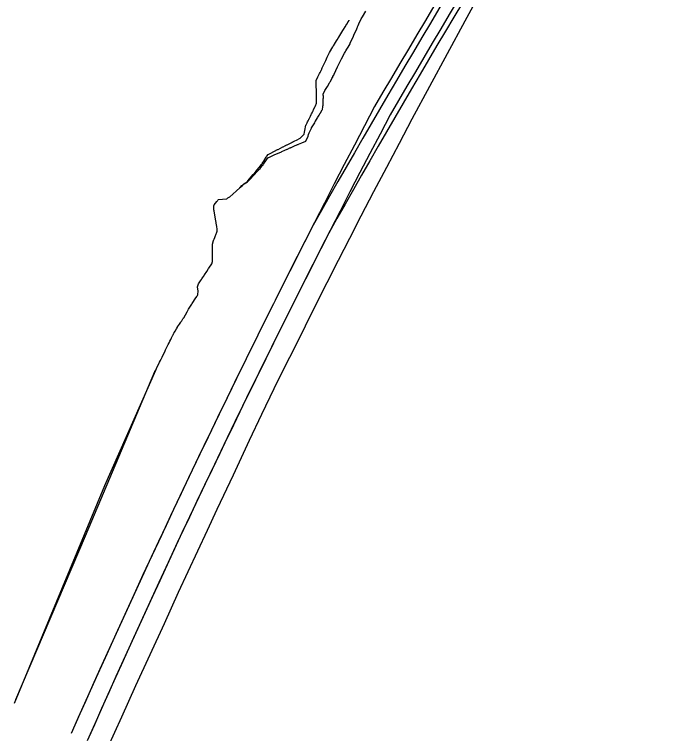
# Model space of a CAD drawing. Extents: x 658976 to 668726, y 639543 to 647196.
# Drawn here: x 662809.5 to 663182.1, y 644226.6 to 644635.4 of the extents above; entities that cross this region are included whole.
import ezdxf

# ---------------------------------------------------------------- set-up
doc = ezdxf.new("R2010")
doc.units = 0
doc.layers.add('R_Ramp 20 Degree Des Ls', color=7, linetype='Continuous')
doc.layers.add('R_Ramp 20 Degree_Min Ls', color=7, linetype='Continuous')

msp = doc.modelspace()

# ---------------------------------------------------------------- linework, layer by layer
at = {"layer": 'R_Ramp 20 Degree Des Ls'}
for points in [[(662862.73, 644218.73), (662870.58, 644236.15), (662878.65, 644253.85), (662886.72, 644271.56), (662894.79, 644289.26), (662902.86, 644306.96), (662908.34, 644318.74), (662913.81, 644330.52), (662919.29, 644342.3), (662924.77, 644354.08), (662934.03, 644373.73), (662943.29, 644393.38), (662950.31, 644408.1), (662957.33, 644422.82), (662963.21, 644434.67), (662969.1, 644446.53), (662974.98, 644458.39), (662980.86, 644470.24), (662987.33, 644482.93), (662993.8, 644495.62), (663000.27, 644508.31), (663006.74, 644521), (663013.98, 644534.76), (663021.23, 644548.51), (663028.48, 644562.27), (663035.73, 644576.03), (663045.77, 644594.59), (663055.8, 644613.15), (663065.84, 644631.7), (663075.88, 644650.26)], [(662889.45, 644432.34), (662889.9, 644433.25), (662890.75, 644434.99), (662890.77, 644435.03), (662891.59, 644436.69), (662891.61, 644436.73), (662892.07, 644437.67), (662892.08, 644437.68), (662892.52, 644438.6), (662892.75, 644439.06), (662893.01, 644439.6), (662893.12, 644439.83), (662893.46, 644440.54), (662893.49, 644440.6), (662893.52, 644440.66), (662893.52, 644440.66), (662895.24, 644444.19), (662895.27, 644444.23), (662895.54, 644444.8), (662896.47, 644446.67), (662897.05, 644447.85), (662897.5, 644448.75), (662897.96, 644449.69), (662898.46, 644450.7), (662898.61, 644451.01), (662898.66, 644451.09), (662898.69, 644451.17), (662898.72, 644451.22), (662898.74, 644451.27), (662898.77, 644451.33), (662898.78, 644451.34), (662898.85, 644451.48), (662898.85, 644451.49), (662898.85, 644451.5), (662898.86, 644451.51), (662898.88, 644451.56), (662898.91, 644451.62), (662899.04, 644451.9), (662899.23, 644452.33), (662899.24, 644452.35), (662899.6, 644453.09), (662899.72, 644453.34), (662899.98, 644453.81), (662900.01, 644453.85), (662900.14, 644454.09), (662900.26, 644454.27), (662900.28, 644454.31), (662900.28, 644454.31), (662900.34, 644454.43), (662900.4, 644454.53), (662900.41, 644454.53), (662900.41, 644454.53), (662900.41, 644454.54), (662900.45, 644454.61), (662900.46, 644454.63), (662900.54, 644454.76), (662900.89, 644455.31), (662900.95, 644455.4), (662901.65, 644456.59), (662902.28, 644457.66), (662902.33, 644457.73), (662902.89, 644458.59), (662903.32, 644459.25), (662903.73, 644459.88), (662904.16, 644460.53), (662904.42, 644460.92), (662904.66, 644461.29), (662905.12, 644462), (662905.14, 644462.03), (662905.31, 644462.29), (662905.44, 644462.48), (662905.76, 644462.98), (662905.77, 644462.99), (662905.78, 644463), (662906.85, 644464.65), (662907.77, 644466.41), (662907.77, 644466.41), (662908.14, 644467.1), (662908.56, 644467.77), (662908.56, 644467.77), (662910.46, 644470.77), (662910.64, 644471.05), (662910.69, 644471.13), (662912.71, 644474.29), (662912.76, 644474.37), (662912.81, 644474.45), (662913.21, 644475.09), (662913.3, 644475.23), (662913.59, 644475.68), (662913.81, 644476.02), (662914.08, 644478.34), (662913.9, 644479.2), (662913.62, 644480.57), (662914.28, 644482.21), (662914.28, 644482.21), (662915.04, 644483.38), (662915.8, 644484.53), (662915.93, 644484.73), (662916.12, 644485.02), (662916.54, 644485.67), (662916.98, 644486.34), (662917.03, 644486.42), (662917.06, 644486.46), (662917.2, 644486.69), (662917.21, 644486.7), (662917.27, 644486.78), (662917.37, 644486.93), (662917.38, 644486.95), (662917.38, 644486.96), (662917.42, 644487), (662917.42, 644487.01), (662917.46, 644487.08), (662917.47, 644487.09), (662917.54, 644487.19), (662917.6, 644487.29), (662917.62, 644487.32), (662918.93, 644489.31), (662919.96, 644490.88), (662920.12, 644491.13), (662921.74, 644493.6), (662922.2, 644494.98), (662922.2, 644495), (662922.19, 644495.28), (662922.19, 644495.33), (662922.19, 644495.34), (662922.19, 644495.36), (662922.19, 644495.53), (662922.19, 644495.55), (662922.19, 644495.56), (662922.19, 644495.56), (662922.19, 644495.63), (662922.19, 644495.73), (662922.19, 644495.82), (662922.19, 644495.88), (662922.19, 644497.32), (662922.19, 644497.66), (662922.2, 644499.07), (662922.2, 644499.09), (662922.2, 644499.38), (662922.2, 644499.67), (662922.2, 644499.68), (662922.2, 644499.83), (662922.2, 644499.86), (662922.2, 644499.99), (662922.2, 644500.4), (662922.19, 644500.8), (662922.16, 644503.99), (662922.16, 644504.79), (662922.67, 644506.84), (662922.91, 644507.4), (662923.05, 644507.73), (662923.42, 644508.61), (662923.86, 644509.65), (662924.06, 644510.11), (662924.7, 644511.63), (662924.7, 644511.63), (662924.92, 644512.24), (662924.87, 644512.99), (662924.74, 644513.8), (662924.62, 644514.56), (662924.62, 644514.59), (662924.59, 644514.8), (662924.55, 644515.01), (662924.55, 644515.01), (662924.49, 644515.39), (662924.43, 644515.78), (662924.39, 644516.05), (662924.33, 644516.42), (662924.23, 644517.08), (662924.07, 644518.11), (662923.59, 644521.21), (662923.1, 644523.69), (662922.95, 644524.27), (662922.87, 644524.62), (662922.86, 644526.66), (662923.21, 644527.12), (662924.67, 644529.02), (662924.82, 644529.21), (662924.96, 644529.4), (662925.29, 644529.82), (662925.62, 644530.25), (662927.87, 644530.48), (662927.92, 644530.48), (662930.28, 644530.66), (662930.99, 644531.06), (662931.67, 644531.46), (662932.12, 644531.74), (662933.72, 644533.23), (662935.74, 644535.12), (662937.65, 644536.9), (662937.69, 644536.93), (662938.03, 644537.25), (662938.92, 644538.07), (662939.26, 644538.39), (662939.38, 644538.5), (662939.46, 644538.58), (662939.67, 644538.78), (662939.67, 644538.78), (662939.72, 644538.82), (662939.76, 644538.85), (662939.85, 644538.94), (662940.03, 644539.1), (662940.03, 644539.1), (662941.84, 644540.29), (662941.99, 644540.46), (662943.08, 644541.75), (662943.15, 644541.84), (662943.22, 644541.92), (662945.28, 644544.35), (662945.36, 644544.46), (662946.81, 644546.17), (662947.37, 644546.84), (662947.6, 644547.12), (662948.71, 644548.46), (662948.72, 644548.47), (662950.04, 644550.07), (662950.08, 644550.11), (662950.09, 644550.12), (662950.3, 644550.37), (662950.5, 644550.62), (662950.5, 644550.62), (662951.73, 644552.64), (662951.75, 644552.68), (662952.7, 644554.26), (662952.97, 644554.72), (662952.99, 644554.74), (662953, 644554.77), (662953.83, 644555.8), (662955.28, 644556.54), (662955.28, 644556.54), (662959.2, 644558.54), (662959.43, 644558.66), (662960.86, 644559.39), (662962.2, 644560.07), (662962.35, 644560.15), (662963.65, 644560.81), (662963.86, 644560.92), (662964.07, 644561.03), (662964.08, 644561.03), (662964.38, 644561.18), (662964.69, 644561.34), (662966.08, 644562.04), (662966.13, 644562.07), (662966.15, 644562.08), (662966.45, 644562.23), (662966.46, 644562.23), (662966.89, 644562.45), (662967.68, 644562.84), (662967.74, 644562.88), (662967.75, 644562.89), (662967.82, 644562.92), (662967.84, 644562.93), (662968.04, 644563.03), (662968.21, 644563.12), (662969.08, 644563.56), (662969.94, 644564), (662972.03, 644565.06), (662974.28, 644567.31), (662974.5, 644568.41), (662974.51, 644568.42), (662974.7, 644569.4), (662975.32, 644572.44), (662975.34, 644572.51), (662975.36, 644572.58), (662975.96, 644573.78), (662976.23, 644574.33), (662976.56, 644574.98), (662976.89, 644575.63), (662977.2, 644576.26), (662977.32, 644576.5), (662977.86, 644577.59), (662978.31, 644578.51), (662978.49, 644578.89), (662978.49, 644578.89), (662978.77, 644579.45), (662979.04, 644579.99), (662979.14, 644580.18), (662979.47, 644580.85), (662979.65, 644581.22), (662979.7, 644581.33), (662979.75, 644581.41), (662979.78, 644581.47), (662979.81, 644581.53), (662980.62, 644583.18), (662980.76, 644583.44), (662981.27, 644584.88), (662981.27, 644584.97), (662981.27, 644585.19), (662981.27, 644585.21), (662981.27, 644585.78), (662981.27, 644586.43), (662981.27, 644586.92), (662981.27, 644586.92), (662981.27, 644586.98), (662981.27, 644587.02), (662981.27, 644587.04), (662981.27, 644587.89), (662981.26, 644588.27), (662981.26, 644588.75), (662981.26, 644588.92), (662981.26, 644589.48), (662981.26, 644589.63), (662981.25, 644589.82), (662981.25, 644589.86), (662981.25, 644590.21), (662981.25, 644590.66), (662981.26, 644591), (662981.25, 644591.06), (662981.25, 644591.52), (662981.25, 644591.6), (662981.25, 644591.74), (662981.24, 644592.07), (662981.2, 644594.69), (662981.12, 644595.43), (662981.06, 644597.89), (662982.06, 644599.99), (662982.06, 644599.99), (662982.22, 644600.32), (662982.39, 644600.64), (662983.02, 644601.89), (662983.32, 644602.47), (662983.69, 644603.11), (662983.78, 644603.26), (662983.85, 644603.39), (662983.87, 644603.41), (662983.91, 644603.5), (662983.95, 644603.59), (662983.95, 644603.59), (662983.96, 644603.59), (662984.29, 644604.3), (662984.4, 644604.51), (662984.62, 644604.99), (662986.13, 644608.14), (662986.58, 644609.12), (662987.47, 644611.07), (662988.7, 644613.75), (662990.6, 644616.95), (662990.6, 644616.95), (662990.86, 644617.38), (662990.94, 644617.5), (662991.28, 644618.05), (662991.32, 644618.12), (662991.41, 644618.27), (662991.55, 644618.49), (662991.56, 644618.51), (662991.58, 644618.53), (662992.71, 644620.36), (662993.09, 644620.97), (662993.86, 644622.23), (662993.95, 644622.36), (662994.01, 644622.46), (662996.29, 644626.23), (662996.65, 644626.82), (662997.56, 644628.31), (662998.61, 644630), (662998.71, 644630.15), (662998.71, 644630.15), (662998.99, 644630.61), (662999.2, 644630.96), (662999.28, 644631.07), (662999.33, 644631.16), (662999.8, 644631.93), (662999.94, 644632.16), (662999.95, 644632.18)], [(662810.25, 644246.06), (662850.03, 644338.94), (662889.45, 644432.34)]]:
    msp.add_lwpolyline(points, dxfattribs=at)
for centre, radius, start, end in [((668020.97, 641666.06), 5794.36, 146.774457, 149.774457), ((668024.6, 641672.52), 5784.25, 146.843639, 149.843639), ((668141.39, 641880.71), 5795.58, 152.208011, 156.123426), ((668141.39, 641880.71), 5785.58, 152.208011, 156.123426)]:
    msp.add_arc(centre, radius, start, end, dxfattribs=at)
at = {"layer": 'R_Ramp 20 Degree_Min Ls'}
for points in [[(662862.73, 644218.73), (662870.58, 644236.15), (662878.65, 644253.85), (662886.72, 644271.56), (662894.79, 644289.26), (662902.86, 644306.96), (662908.34, 644318.74), (662913.81, 644330.52), (662919.29, 644342.3), (662924.77, 644354.08), (662934.03, 644373.73), (662943.29, 644393.38), (662950.31, 644408.1), (662957.33, 644422.82), (662963.21, 644434.67), (662969.1, 644446.53), (662974.98, 644458.39), (662980.86, 644470.24), (662987.33, 644482.93), (662993.8, 644495.62), (663000.27, 644508.31), (663006.74, 644521), (663013.98, 644534.76), (663021.23, 644548.51), (663028.48, 644562.27), (663035.73, 644576.03), (663045.77, 644594.59), (663055.8, 644613.15), (663065.84, 644631.7), (663075.88, 644650.26)], [(662889.9, 644433.25), (662890.75, 644434.99), (662890.77, 644435.03), (662891.59, 644436.69), (662891.61, 644436.73), (662892.07, 644437.67), (662892.08, 644437.68), (662892.52, 644438.6), (662892.75, 644439.06), (662893.01, 644439.6), (662893.12, 644439.83), (662893.46, 644440.54), (662893.49, 644440.6), (662893.52, 644440.66), (662893.52, 644440.66), (662895.24, 644444.19), (662895.27, 644444.23), (662895.54, 644444.8), (662897.05, 644447.85), (662897.5, 644448.75), (662897.96, 644449.69), (662898.46, 644450.7), (662898.61, 644451.01), (662898.66, 644451.09), (662898.69, 644451.17), (662898.72, 644451.22), (662898.74, 644451.27), (662898.77, 644451.33), (662898.78, 644451.34), (662898.85, 644451.48), (662898.85, 644451.49), (662898.85, 644451.5), (662898.86, 644451.51), (662898.88, 644451.56), (662898.91, 644451.62), (662899.04, 644451.9), (662899.23, 644452.33), (662899.24, 644452.35), (662899.6, 644453.09), (662899.72, 644453.34), (662899.98, 644453.81), (662900.01, 644453.85), (662900.14, 644454.09), (662900.26, 644454.27), (662900.28, 644454.31), (662900.28, 644454.31), (662900.34, 644454.43), (662900.4, 644454.53), (662900.41, 644454.53), (662900.41, 644454.53), (662900.41, 644454.54), (662900.45, 644454.61), (662900.46, 644454.63), (662900.54, 644454.76), (662900.89, 644455.31), (662900.95, 644455.4), (662901.65, 644456.59), (662902.28, 644457.66), (662902.33, 644457.73), (662902.89, 644458.59), (662903.32, 644459.25), (662903.73, 644459.88), (662904.16, 644460.53), (662904.42, 644460.92), (662904.66, 644461.29), (662905.12, 644462), (662905.14, 644462.03), (662905.31, 644462.29), (662905.44, 644462.48), (662905.76, 644462.98), (662905.77, 644462.99), (662905.78, 644463), (662906.85, 644464.65), (662907.77, 644466.41), (662907.77, 644466.41), (662908.14, 644467.1), (662908.56, 644467.77), (662908.56, 644467.77), (662910.46, 644470.77), (662910.64, 644471.05), (662910.69, 644471.13), (662912.71, 644474.29), (662912.76, 644474.37), (662912.81, 644474.45), (662913.21, 644475.09), (662913.3, 644475.23), (662913.59, 644475.68), (662913.81, 644476.02), (662914.08, 644478.34), (662913.9, 644479.2), (662913.62, 644480.57), (662914.28, 644482.21), (662914.28, 644482.21), (662915.04, 644483.38), (662915.8, 644484.53), (662915.93, 644484.73), (662916.12, 644485.02), (662916.54, 644485.67), (662916.98, 644486.34), (662917.03, 644486.42), (662917.06, 644486.46), (662917.2, 644486.69), (662917.21, 644486.7), (662917.27, 644486.78), (662917.37, 644486.93), (662917.38, 644486.95), (662917.38, 644486.96), (662917.42, 644487), (662917.42, 644487.01), (662917.46, 644487.08), (662917.47, 644487.09), (662917.54, 644487.19), (662917.6, 644487.29), (662917.62, 644487.32), (662918.93, 644489.31), (662919.96, 644490.88), (662920.12, 644491.13), (662921.74, 644493.6), (662922.2, 644494.98), (662922.2, 644495), (662922.19, 644495.28), (662922.19, 644495.33), (662922.19, 644495.34), (662922.19, 644495.36), (662922.19, 644495.53), (662922.19, 644495.55), (662922.19, 644495.56), (662922.19, 644495.56), (662922.19, 644495.63), (662922.19, 644495.73), (662922.19, 644495.82), (662922.19, 644495.88), (662922.19, 644497.32), (662922.19, 644497.66), (662922.2, 644499.07), (662922.2, 644499.09), (662922.2, 644499.38), (662922.2, 644499.67), (662922.2, 644499.68), (662922.2, 644499.83), (662922.2, 644499.86), (662922.2, 644499.99), (662922.2, 644500.4), (662922.19, 644500.8), (662922.16, 644503.99), (662922.16, 644504.79), (662922.67, 644506.84), (662922.91, 644507.4), (662923.05, 644507.73), (662923.42, 644508.61), (662923.86, 644509.65), (662924.06, 644510.11), (662924.7, 644511.63), (662924.7, 644511.63), (662924.92, 644512.24), (662924.87, 644512.99), (662924.74, 644513.8), (662924.62, 644514.56), (662924.62, 644514.59), (662924.59, 644514.8), (662924.55, 644515.01), (662924.55, 644515.01), (662924.49, 644515.39), (662924.43, 644515.78), (662924.39, 644516.05), (662924.33, 644516.42), (662924.23, 644517.08), (662924.07, 644518.11), (662923.59, 644521.21), (662923.1, 644523.69), (662922.95, 644524.27), (662922.87, 644524.62), (662922.86, 644526.66), (662923.21, 644527.12), (662924.67, 644529.02), (662924.82, 644529.21), (662924.96, 644529.4), (662925.29, 644529.82), (662925.62, 644530.25), (662927.87, 644530.48), (662927.92, 644530.48), (662930.28, 644530.66), (662930.99, 644531.06), (662931.67, 644531.46), (662932.12, 644531.74), (662933.72, 644533.23), (662935.74, 644535.12), (662937.65, 644536.9), (662937.69, 644536.93), (662938.05, 644537.24), (662938.99, 644538.04), (662939.35, 644538.35), (662939.47, 644538.45), (662939.56, 644538.53), (662939.78, 644538.72), (662939.78, 644538.72), (662939.83, 644538.76), (662939.88, 644538.8), (662939.97, 644538.88), (662940.16, 644539.03), (662940.16, 644539.04), (662942.07, 644540.18), (662942.22, 644540.34), (662943.39, 644541.59), (662943.46, 644541.68), (662943.54, 644541.76), (662945.74, 644544.11), (662945.83, 644544.21), (662947.38, 644545.87), (662947.98, 644546.53), (662948.22, 644546.8), (662949.42, 644548.1), (662949.43, 644548.11), (662950.84, 644549.66), (662950.88, 644549.7), (662950.9, 644549.71), (662951.08, 644549.97), (662951.25, 644550.24), (662951.25, 644550.24), (662952.56, 644552.21), (662952.58, 644552.25), (662953.6, 644553.8), (662954.11, 644554.13), (662954.15, 644554.15), (662954.19, 644554.16), (662955.7, 644554.83), (662957.25, 644555.52), (662957.25, 644555.52), (662961.45, 644557.38), (662961.69, 644557.48), (662963.23, 644558.16), (662964.67, 644558.8), (662964.82, 644558.87), (662966.21, 644559.48), (662966.44, 644559.58), (662966.67, 644559.68), (662966.67, 644559.68), (662967, 644559.83), (662967.33, 644559.97), (662968.81, 644560.62), (662968.87, 644560.65), (662968.89, 644560.66), (662969.21, 644560.8), (662969.22, 644560.8), (662969.68, 644561), (662970.52, 644561.37), (662970.59, 644561.4), (662970.6, 644561.41), (662970.68, 644561.44), (662970.69, 644561.45), (662970.91, 644561.54), (662971.09, 644561.62), (662972.03, 644562.04), (662972.95, 644562.44), (662975.18, 644563.42), (662976.54, 644566.14), (662976.82, 644567.2), (662976.82, 644567.21), (662977.07, 644568.17), (662978.47, 644570.8), (662978.51, 644570.86), (662978.54, 644570.92), (662979.23, 644572.08), (662979.55, 644572.6), (662979.92, 644573.23), (662980.29, 644573.85), (662980.65, 644574.46), (662980.79, 644574.69), (662981.4, 644575.74), (662981.92, 644576.62), (662982.13, 644576.98), (662982.13, 644576.98), (662982.45, 644577.52), (662982.76, 644578.05), (662982.87, 644578.23), (662983.25, 644578.88), (662983.46, 644579.23), (662983.52, 644579.33), (662983.57, 644579.41), (662983.61, 644579.47), (662983.64, 644579.53), (662984.57, 644581.11), (662984.72, 644581.36), (662984.97, 644582.94), (662984.98, 644583.03), (662984.99, 644583.24), (662984.99, 644583.26), (662985.02, 644583.81), (662985.05, 644584.45), (662985.07, 644584.92), (662985.07, 644584.92), (662985.08, 644584.98), (662985.08, 644585.02), (662985.08, 644585.04), (662985.12, 644585.87), (662985.14, 644586.23), (662985.16, 644586.7), (662985.17, 644586.86), (662985.2, 644587.41), (662985.2, 644587.56), (662985.21, 644587.74), (662985.21, 644587.78), (662985.23, 644588.12), (662985.24, 644588.56), (662985.22, 644588.92), (662985.21, 644588.97), (662985.18, 644589.45), (662985.17, 644589.54), (662985.16, 644589.68), (662985.14, 644590.02), (662986.04, 644592.15), (662986.36, 644592.67), (662987.49, 644594.51), (662988.7, 644596.49), (662988.7, 644596.49), (662988.89, 644596.81), (662989.08, 644597.11), (662989.78, 644598.33), (662990.08, 644598.91), (662990.44, 644599.55), (662990.53, 644599.7), (662990.6, 644599.83), (662990.61, 644599.85), (662990.65, 644599.94), (662990.7, 644600.03), (662990.7, 644600.03), (662990.7, 644600.03), (662991.03, 644600.74), (662991.14, 644600.95), (662991.36, 644601.43), (662993.31, 644605.55), (662994.2, 644607.5), (662995.45, 644610.18), (662997.21, 644613.44), (662997.21, 644613.44), (662997.55, 644613.98), (662997.9, 644614.53), (662997.95, 644614.6), (662998.04, 644614.74), (662998.18, 644614.96), (662998.19, 644614.98), (662998.21, 644615.01), (662999.37, 644616.82), (663000.4, 644618.75), (663000.51, 644619), (663002.27, 644623.03), (663002.55, 644623.67), (663004.17, 644627.23), (663004.17, 644627.23), (663004.4, 644627.72), (663004.62, 644628.21), (663004.66, 644628.3), (663005.03, 644629.12), (663005.42, 644630.03), (663005.45, 644630.07), (663005.47, 644630.12), (663006.78, 644632.94), (663007.42, 644634.13), (663009.4, 644637.3)], [(662809.51, 644243.89), (662860.86, 644367.53), (662889.9, 644433.25)]]:
    msp.add_lwpolyline(points, dxfattribs=at)
for centre, radius, start, end in [((668023.12, 641663.27), 5794.38, 147.510563, 150.510563), ((668029.12, 641674.31), 5784.2, 147.630787, 150.630787), ((668141.39, 641880.71), 5795.58, 152.958011, 156.123426), ((668141.39, 641880.71), 5785.58, 152.958011, 156.123426)]:
    msp.add_arc(centre, radius, start, end, dxfattribs=at)

doc.saveas('drawing.dxf')
